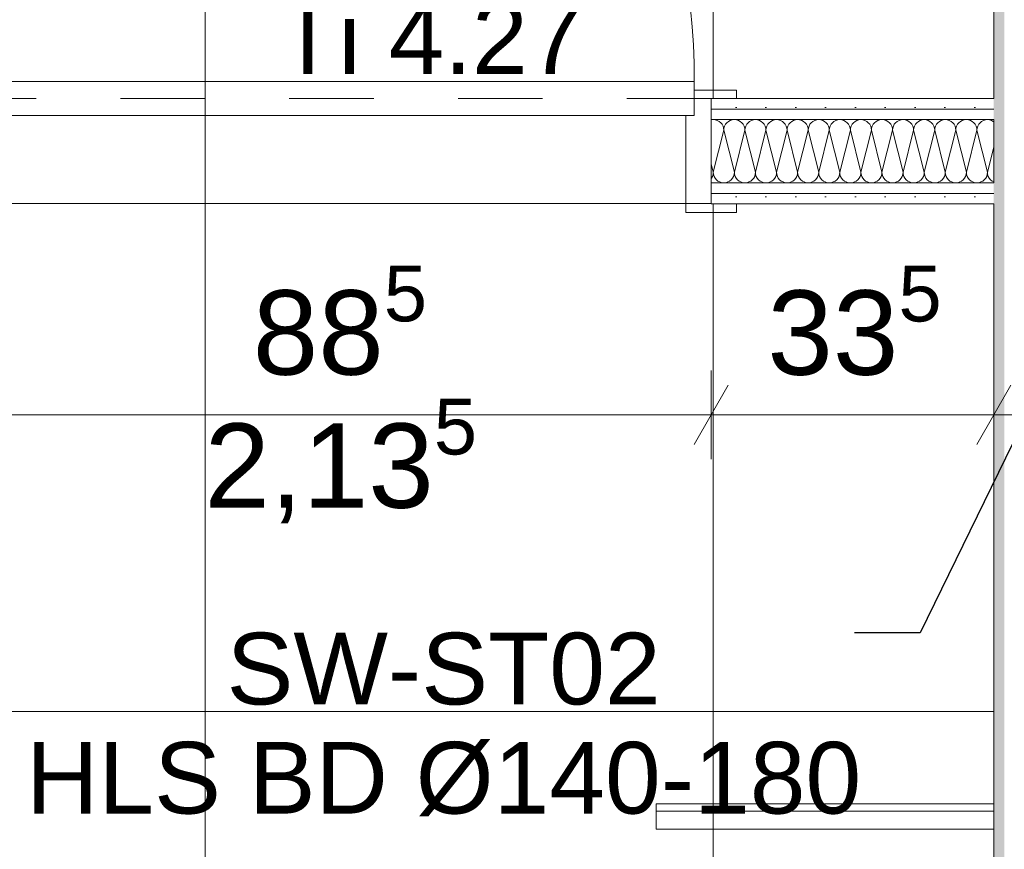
# Model space of a CAD drawing. Header units: metres. Extents: x -3.6 to 90.7, y -11.1 to 18.
# Tile 383 of 656: x 42.4 to 43.6, y 3 to 4. Entities that reach past the tile are written whole.
import ezdxf

# ---------------------------------------------------------------- set-up
doc = ezdxf.new("R2010")
doc.units = ezdxf.units.M
doc.header["$MEASUREMENT"] = 0
doc.linetypes.add('Strichlinie eng', pattern=[0.115, 0.075, -0.04])
doc.linetypes.add('Wipeout_Contour', pattern=[1, 0, -1])
for name, color, linetype in [('152 - Bemaßung_ Beschriftung.Ausbau', 7, 'Continuous'), ('Neubau_152 - Bemaßung_ Beschriftung.Ausbau', 7, 'Continuous'), ('Neubau_606 - Struktur.Wand Innen Ausbau', 7, 'Continuous'), ('Neubau_650 - Abdeckung.Fußboden Aufbau', 7, 'Continuous'), ('Neubau_702 - Einrichtung.Möbel Sanitär', 7, 'Continuous')]:
    doc.layers.add(name, color=color, linetype=linetype)
doc.styles.add('ERSTELLTER_STIL_2', font='txt')
doc.dimstyles.new('ERSTELLTER_STIL__1', dxfattribs={"dimtxt": 0.1, "dimasz": 0.0532, "dimexe": 0.18, "dimexo": 0.0625, "dimgap": 0, "dimtad": 1, "dimzin": 0, "dimdsep": 46, "dimtxsty": 'ERSTELLTER_STIL_2', "dimblk": 'ARROWHEAD_2', "dimblk1": 'ARROWHEAD_2', "dimblk2": 'ARROWHEAD_2', "dimcen": 0.09, "dimse1": 1, "dimse2": 1, "dimclrd": 7, "dimclre": 7, "dimclrt": 7, "dimazin": 0, "dimtfac": 1, "dimtdec": 4, "dimtmove": 0, "dimatfit": 3, "dimfxl": 1, "dimtolj": 1, "dimtzin": 0, "dimarcsym": 0})
doc.dimstyles.new('ERSTELLTER_STIL__2', dxfattribs={"dimtxt": 0.1, "dimasz": 0.0532, "dimexe": 0.18, "dimexo": 0.0625, "dimgap": 0, "dimtad": 1, "dimzin": 0, "dimdsep": 46, "dimtxsty": 'ERSTELLTER_STIL_2', "dimblk": 'ARROWHEAD_2', "dimblk1": 'ARROWHEAD_2', "dimblk2": 'ARROWHEAD_2', "dimcen": 0.09, "dimse1": 1, "dimse2": 1, "dimclrd": 7, "dimclre": 7, "dimclrt": 7, "dimazin": 0, "dimtfac": 1, "dimtdec": 4, "dimtmove": 2, "dimatfit": 3, "dimfxl": 1, "dimtolj": 1, "dimtzin": 0, "dimarcsym": 0})
doc.dimstyles.new('ERSTELLTER_STIL__3', dxfattribs={"dimtxt": 0.1, "dimasz": 0.0532, "dimexe": 0.18, "dimexo": 0.0625, "dimgap": 0, "dimtad": 1, "dimtih": 1, "dimtoh": 1, "dimzin": 0, "dimdsep": 46, "dimtxsty": 'ERSTELLTER_STIL_2', "dimblk": 'ARROWHEAD_2', "dimblk1": 'ARROWHEAD_2', "dimblk2": 'ARROWHEAD_2', "dimcen": 0.09, "dimse1": 1, "dimse2": 1, "dimclrd": 7, "dimclre": 7, "dimclrt": 7, "dimazin": 0, "dimtfac": 1, "dimtdec": 4, "dimtmove": 0, "dimatfit": 3, "dimfxl": 1, "dimtolj": 1, "dimtzin": 0, "dimarcsym": 0})
doc.dimstyles.new('ERSTELLTER_STIL__6', dxfattribs={"dimtxt": 0.18, "dimasz": 0.02736, "dimexe": 0.18, "dimexo": 0.0625, "dimgap": 0, "dimtad": 0, "dimtih": 1, "dimtoh": 1, "dimdec": 4, "dimzin": 0, "dimdsep": 46, "dimcen": 0.09, "dimadec": 0, "dimazin": 0, "dimtfac": 1, "dimtdec": 4, "dimtmove": 0, "dimatfit": 3, "dimldrblk": 'ARROWHEAD_11', "dimfxl": 1, "dimtolj": 1, "dimtzin": 0, "dimarcsym": 0})
pattern_1 = [(45, (0, 0), (-0.01767767, 0.01767767), [0, -0.025])]

# ---------------------------------------------------------------- blocks, each defined once
blk = doc.blocks.new('*X131')
at = {"layer": 'Neubau_606 - Struktur.Wand Innen Ausbau', "color": 7, "linetype": 'Continuous', "lineweight": 5}
for p, q in [((43.2125, 3.91), (43.2101, 3.9098)), ((43.2149, 3.9098), (43.2125, 3.91)), ((43.2375, 3.91), (43.2351, 3.9098)), ((43.2399, 3.9098), (43.2375, 3.91)), ((43.2625, 3.91), (43.2601, 3.9098)), ((43.2649, 3.9098), (43.2625, 3.91)), ((43.2875, 3.91), (43.2851, 3.9098)), ((43.2899, 3.9098), (43.2875, 3.91)), ((43.3125, 3.91), (43.3101, 3.9098)), ((43.3149, 3.9098), (43.3125, 3.91)), ((43.3375, 3.91), (43.3351, 3.9098)), ((43.3399, 3.9098), (43.3375, 3.91)), ((43.3625, 3.91), (43.3601, 3.9098)), ((43.3649, 3.9098), (43.3625, 3.91)), ((43.3875, 3.91), (43.3851, 3.9098)), ((43.3899, 3.9098), (43.3875, 3.91)), ((43.4125, 3.91), (43.4101, 3.9098)), ((43.4149, 3.9098), (43.4125, 3.91)), ((43.4375, 3.91), (43.4351, 3.9098)), ((43.4399, 3.9098), (43.4375, 3.91)), ((43.4625, 3.91), (43.4601, 3.9098)), ((43.4649, 3.9098), (43.4625, 3.91)), ((43.4875, 3.91), (43.4851, 3.9098)), ((43.4899, 3.9098), (43.4875, 3.91)), ((43.5125, 3.91), (43.5101, 3.9098)), ((43.5149, 3.9098), (43.5125, 3.91)), ((43.5375, 3.91), (43.5351, 3.9098)), ((43.5399, 3.9098), (43.5375, 3.91)), ((43.2101, 3.9098), (43.21, 3.9097)), ((43.2173, 3.909), (43.2149, 3.9098)), ((43.2194, 3.9079), (43.2173, 3.909)), ((43.2213, 3.9063), (43.2194, 3.9079)), ((43.2229, 3.9044), (43.2213, 3.9063)), ((43.2241, 3.9023), (43.2229, 3.9044)), ((43.2248, 3.8999), (43.2241, 3.9023)), ((43.225, 3.8975), (43.2248, 3.8999)), ((43.2252, 3.8999), (43.225, 3.8975)), ((43.226, 3.9023), (43.2252, 3.8999)), ((43.2271, 3.9044), (43.226, 3.9023)), ((43.2287, 3.9063), (43.2271, 3.9044)), ((43.2306, 3.9079), (43.2287, 3.9063)), ((43.2327, 3.909), (43.2306, 3.9079)), ((43.2351, 3.9098), (43.2327, 3.909)), ((43.2423, 3.909), (43.2399, 3.9098)), ((43.2444, 3.9079), (43.2423, 3.909)), ((43.2463, 3.9063), (43.2444, 3.9079)), ((43.2479, 3.9044), (43.2463, 3.9063)), ((43.2491, 3.9023), (43.2479, 3.9044)), ((43.2498, 3.8999), (43.2491, 3.9023)), ((43.25, 3.8975), (43.2498, 3.8999)), ((43.2502, 3.8999), (43.25, 3.8975)), ((43.251, 3.9023), (43.2502, 3.8999)), ((43.2521, 3.9044), (43.251, 3.9023)), ((43.2537, 3.9063), (43.2521, 3.9044)), ((43.2556, 3.9079), (43.2537, 3.9063)), ((43.2577, 3.909), (43.2556, 3.9079)), ((43.2601, 3.9098), (43.2577, 3.909)), ((43.2673, 3.909), (43.2649, 3.9098)), ((43.2694, 3.9079), (43.2673, 3.909)), ((43.2713, 3.9063), (43.2694, 3.9079)), ((43.2729, 3.9044), (43.2713, 3.9063)), ((43.2741, 3.9023), (43.2729, 3.9044)), ((43.2748, 3.8999), (43.2741, 3.9023)), ((43.275, 3.8975), (43.2748, 3.8999)), ((43.2752, 3.8999), (43.275, 3.8975)), ((43.276, 3.9023), (43.2752, 3.8999)), ((43.2771, 3.9044), (43.276, 3.9023)), ((43.2787, 3.9063), (43.2771, 3.9044)), ((43.2806, 3.9079), (43.2787, 3.9063)), ((43.2827, 3.909), (43.2806, 3.9079)), ((43.2851, 3.9098), (43.2827, 3.909)), ((43.2923, 3.909), (43.2899, 3.9098)), ((43.2944, 3.9079), (43.2923, 3.909)), ((43.2963, 3.9063), (43.2944, 3.9079)), ((43.2979, 3.9044), (43.2963, 3.9063)), ((43.2991, 3.9023), (43.2979, 3.9044)), ((43.2998, 3.8999), (43.2991, 3.9023)), ((43.3, 3.8975), (43.2998, 3.8999)), ((43.3002, 3.8999), (43.3, 3.8975)), ((43.301, 3.9023), (43.3002, 3.8999)), ((43.3021, 3.9044), (43.301, 3.9023)), ((43.3037, 3.9063), (43.3021, 3.9044)), ((43.3056, 3.9079), (43.3037, 3.9063)), ((43.3077, 3.909), (43.3056, 3.9079)), ((43.3101, 3.9098), (43.3077, 3.909)), ((43.3173, 3.909), (43.3149, 3.9098)), ((43.3194, 3.9079), (43.3173, 3.909)), ((43.3213, 3.9063), (43.3194, 3.9079)), ((43.3229, 3.9044), (43.3213, 3.9063)), ((43.3241, 3.9023), (43.3229, 3.9044)), ((43.3248, 3.8999), (43.3241, 3.9023)), ((43.325, 3.8975), (43.3248, 3.8999)), ((43.3252, 3.8999), (43.325, 3.8975)), ((43.326, 3.9023), (43.3252, 3.8999)), ((43.3271, 3.9044), (43.326, 3.9023)), ((43.3287, 3.9063), (43.3271, 3.9044)), ((43.3306, 3.9079), (43.3287, 3.9063)), ((43.3327, 3.909), (43.3306, 3.9079)), ((43.3351, 3.9098), (43.3327, 3.909)), ((43.3423, 3.909), (43.3399, 3.9098)), ((43.3444, 3.9079), (43.3423, 3.909)), ((43.3463, 3.9063), (43.3444, 3.9079)), ((43.3479, 3.9044), (43.3463, 3.9063)), ((43.3491, 3.9023), (43.3479, 3.9044)), ((43.3498, 3.8999), (43.3491, 3.9023)), ((43.35, 3.8975), (43.3498, 3.8999)), ((43.3502, 3.8999), (43.35, 3.8975)), ((43.351, 3.9023), (43.3502, 3.8999)), ((43.3521, 3.9044), (43.351, 3.9023)), ((43.3537, 3.9063), (43.3521, 3.9044)), ((43.3556, 3.9079), (43.3537, 3.9063)), ((43.3577, 3.909), (43.3556, 3.9079)), ((43.3601, 3.9098), (43.3577, 3.909)), ((43.3673, 3.909), (43.3649, 3.9098)), ((43.3694, 3.9079), (43.3673, 3.909)), ((43.3713, 3.9063), (43.3694, 3.9079)), ((43.3729, 3.9044), (43.3713, 3.9063)), ((43.3741, 3.9023), (43.3729, 3.9044)), ((43.3748, 3.8999), (43.3741, 3.9023)), ((43.375, 3.8975), (43.3748, 3.8999)), ((43.3752, 3.8999), (43.375, 3.8975)), ((43.376, 3.9023), (43.3752, 3.8999)), ((43.3771, 3.9044), (43.376, 3.9023)), ((43.3787, 3.9063), (43.3771, 3.9044)), ((43.3806, 3.9079), (43.3787, 3.9063)), ((43.3827, 3.909), (43.3806, 3.9079)), ((43.3851, 3.9098), (43.3827, 3.909)), ((43.3923, 3.909), (43.3899, 3.9098)), ((43.3944, 3.9079), (43.3923, 3.909)), ((43.3963, 3.9063), (43.3944, 3.9079)), ((43.3979, 3.9044), (43.3963, 3.9063)), ((43.3991, 3.9023), (43.3979, 3.9044)), ((43.3998, 3.8999), (43.3991, 3.9023)), ((43.4, 3.8975), (43.3998, 3.8999)), ((43.4002, 3.8999), (43.4, 3.8975)), ((43.401, 3.9023), (43.4002, 3.8999)), ((43.4021, 3.9044), (43.401, 3.9023)), ((43.4037, 3.9063), (43.4021, 3.9044)), ((43.4056, 3.9079), (43.4037, 3.9063)), ((43.4077, 3.909), (43.4056, 3.9079)), ((43.4101, 3.9098), (43.4077, 3.909)), ((43.4173, 3.909), (43.4149, 3.9098)), ((43.4194, 3.9079), (43.4173, 3.909)), ((43.4213, 3.9063), (43.4194, 3.9079)), ((43.4229, 3.9044), (43.4213, 3.9063)), ((43.4241, 3.9023), (43.4229, 3.9044)), ((43.4248, 3.8999), (43.4241, 3.9023)), ((43.425, 3.8975), (43.4248, 3.8999)), ((43.4252, 3.8999), (43.425, 3.8975)), ((43.426, 3.9023), (43.4252, 3.8999)), ((43.4271, 3.9044), (43.426, 3.9023)), ((43.4287, 3.9063), (43.4271, 3.9044)), ((43.4306, 3.9079), (43.4287, 3.9063)), ((43.4327, 3.909), (43.4306, 3.9079)), ((43.4351, 3.9098), (43.4327, 3.909)), ((43.4423, 3.909), (43.4399, 3.9098)), ((43.4444, 3.9079), (43.4423, 3.909)), ((43.4463, 3.9063), (43.4444, 3.9079)), ((43.4479, 3.9044), (43.4463, 3.9063)), ((43.4491, 3.9023), (43.4479, 3.9044)), ((43.4498, 3.8999), (43.4491, 3.9023)), ((43.45, 3.8975), (43.4498, 3.8999)), ((43.4502, 3.8999), (43.45, 3.8975)), ((43.451, 3.9023), (43.4502, 3.8999)), ((43.4521, 3.9044), (43.451, 3.9023)), ((43.4537, 3.9063), (43.4521, 3.9044)), ((43.4556, 3.9079), (43.4537, 3.9063)), ((43.4577, 3.909), (43.4556, 3.9079)), ((43.4601, 3.9098), (43.4577, 3.909)), ((43.4673, 3.909), (43.4649, 3.9098)), ((43.4694, 3.9079), (43.4673, 3.909)), ((43.4713, 3.9063), (43.4694, 3.9079)), ((43.4729, 3.9044), (43.4713, 3.9063)), ((43.4741, 3.9023), (43.4729, 3.9044)), ((43.4748, 3.8999), (43.4741, 3.9023)), ((43.475, 3.8975), (43.4748, 3.8999)), ((43.4752, 3.8999), (43.475, 3.8975)), ((43.476, 3.9023), (43.4752, 3.8999)), ((43.4771, 3.9044), (43.476, 3.9023)), ((43.4787, 3.9063), (43.4771, 3.9044)), ((43.4806, 3.9079), (43.4787, 3.9063)), ((43.4827, 3.909), (43.4806, 3.9079)), ((43.4851, 3.9098), (43.4827, 3.909)), ((43.4923, 3.909), (43.4899, 3.9098)), ((43.4944, 3.9079), (43.4923, 3.909)), ((43.4963, 3.9063), (43.4944, 3.9079)), ((43.4979, 3.9044), (43.4963, 3.9063)), ((43.4991, 3.9023), (43.4979, 3.9044)), ((43.4998, 3.8999), (43.4991, 3.9023)), ((43.5, 3.8975), (43.4998, 3.8999)), ((43.5002, 3.8999), (43.5, 3.8975)), ((43.501, 3.9023), (43.5002, 3.8999)), ((43.5021, 3.9044), (43.501, 3.9023)), ((43.5037, 3.9063), (43.5021, 3.9044)), ((43.5056, 3.9079), (43.5037, 3.9063)), ((43.5077, 3.909), (43.5056, 3.9079)), ((43.5101, 3.9098), (43.5077, 3.909)), ((43.5173, 3.909), (43.5149, 3.9098)), ((43.5194, 3.9079), (43.5173, 3.909)), ((43.5213, 3.9063), (43.5194, 3.9079)), ((43.5229, 3.9044), (43.5213, 3.9063)), ((43.5241, 3.9023), (43.5229, 3.9044)), ((43.5248, 3.8999), (43.5241, 3.9023)), ((43.525, 3.8975), (43.5248, 3.8999)), ((43.5252, 3.8999), (43.525, 3.8975)), ((43.526, 3.9023), (43.5252, 3.8999)), ((43.5271, 3.9044), (43.526, 3.9023)), ((43.5287, 3.9063), (43.5271, 3.9044)), ((43.5306, 3.9079), (43.5287, 3.9063)), ((43.5327, 3.909), (43.5306, 3.9079)), ((43.5351, 3.9098), (43.5327, 3.909)), ((43.5423, 3.909), (43.5399, 3.9098)), ((43.5444, 3.9079), (43.5423, 3.909)), ((43.545, 3.9074), (43.5444, 3.9079)), ((43.225, 3.8975), (43.2125, 3.8475)), ((43.225, 3.8975), (43.2375, 3.8475)), ((43.25, 3.8975), (43.2375, 3.8475)), ((43.25, 3.8975), (43.2625, 3.8475)), ((43.275, 3.8975), (43.2625, 3.8475)), ((43.275, 3.8975), (43.2875, 3.8475)), ((43.3, 3.8975), (43.2875, 3.8475)), ((43.3, 3.8975), (43.3125, 3.8475)), ((43.325, 3.8975), (43.3125, 3.8475)), ((43.325, 3.8975), (43.3375, 3.8475)), ((43.35, 3.8975), (43.3375, 3.8475)), ((43.35, 3.8975), (43.3625, 3.8475)), ((43.375, 3.8975), (43.3625, 3.8475)), ((43.375, 3.8975), (43.3875, 3.8475)), ((43.4, 3.8975), (43.3875, 3.8475)), ((43.4, 3.8975), (43.4125, 3.8475)), ((43.425, 3.8975), (43.4125, 3.8475)), ((43.425, 3.8975), (43.4375, 3.8475)), ((43.45, 3.8975), (43.4375, 3.8475)), ((43.45, 3.8975), (43.4625, 3.8475)), ((43.475, 3.8975), (43.4625, 3.8475)), ((43.475, 3.8975), (43.4875, 3.8475)), ((43.5, 3.8975), (43.4875, 3.8475)), ((43.5, 3.8975), (43.5125, 3.8475)), ((43.525, 3.8975), (43.5125, 3.8475)), ((43.525, 3.8975), (43.5375, 3.8475)), ((43.545, 3.8774), (43.5375, 3.8475)), ((43.21, 3.8576), (43.2125, 3.8475)), ((43.21, 3.8401), (43.2104, 3.8406)), ((43.2104, 3.8406), (43.2116, 3.8427)), ((43.2116, 3.8427), (43.2123, 3.8451)), ((43.2123, 3.8451), (43.2125, 3.8475)), ((43.2125, 3.8475), (43.2127, 3.8451)), ((43.2127, 3.8451), (43.2135, 3.8427)), ((43.2135, 3.8427), (43.2146, 3.8406)), ((43.2146, 3.8406), (43.2162, 3.8387)), ((43.2338, 3.8387), (43.2354, 3.8406)), ((43.2354, 3.8406), (43.2366, 3.8427)), ((43.2366, 3.8427), (43.2373, 3.8451)), ((43.2373, 3.8451), (43.2375, 3.8475)), ((43.2375, 3.8475), (43.2377, 3.8451)), ((43.2377, 3.8451), (43.2385, 3.8427)), ((43.2385, 3.8427), (43.2396, 3.8406)), ((43.2396, 3.8406), (43.2412, 3.8387)), ((43.2588, 3.8387), (43.2604, 3.8406)), ((43.2604, 3.8406), (43.2616, 3.8427)), ((43.2616, 3.8427), (43.2623, 3.8451)), ((43.2623, 3.8451), (43.2625, 3.8475)), ((43.2625, 3.8475), (43.2627, 3.8451)), ((43.2627, 3.8451), (43.2635, 3.8427)), ((43.2635, 3.8427), (43.2646, 3.8406)), ((43.2646, 3.8406), (43.2662, 3.8387)), ((43.2838, 3.8387), (43.2854, 3.8406)), ((43.2854, 3.8406), (43.2866, 3.8427)), ((43.2866, 3.8427), (43.2873, 3.8451)), ((43.2873, 3.8451), (43.2875, 3.8475)), ((43.2875, 3.8475), (43.2877, 3.8451)), ((43.2877, 3.8451), (43.2885, 3.8427)), ((43.2885, 3.8427), (43.2896, 3.8406)), ((43.2896, 3.8406), (43.2912, 3.8387)), ((43.3088, 3.8387), (43.3104, 3.8406)), ((43.3104, 3.8406), (43.3116, 3.8427)), ((43.3116, 3.8427), (43.3123, 3.8451)), ((43.3123, 3.8451), (43.3125, 3.8475)), ((43.3125, 3.8475), (43.3127, 3.8451)), ((43.3127, 3.8451), (43.3135, 3.8427)), ((43.3135, 3.8427), (43.3146, 3.8406)), ((43.3146, 3.8406), (43.3162, 3.8387)), ((43.3338, 3.8387), (43.3354, 3.8406)), ((43.3354, 3.8406), (43.3366, 3.8427)), ((43.3366, 3.8427), (43.3373, 3.8451)), ((43.3373, 3.8451), (43.3375, 3.8475)), ((43.3375, 3.8475), (43.3377, 3.8451)), ((43.3377, 3.8451), (43.3385, 3.8427)), ((43.3385, 3.8427), (43.3396, 3.8406)), ((43.3396, 3.8406), (43.3412, 3.8387)), ((43.3588, 3.8387), (43.3604, 3.8406)), ((43.3604, 3.8406), (43.3616, 3.8427)), ((43.3616, 3.8427), (43.3623, 3.8451)), ((43.3623, 3.8451), (43.3625, 3.8475)), ((43.3625, 3.8475), (43.3627, 3.8451)), ((43.3627, 3.8451), (43.3635, 3.8427)), ((43.3635, 3.8427), (43.3646, 3.8406)), ((43.3646, 3.8406), (43.3662, 3.8387)), ((43.3838, 3.8387), (43.3854, 3.8406)), ((43.3854, 3.8406), (43.3866, 3.8427)), ((43.3866, 3.8427), (43.3873, 3.8451)), ((43.3873, 3.8451), (43.3875, 3.8475)), ((43.3875, 3.8475), (43.3877, 3.8451)), ((43.3877, 3.8451), (43.3885, 3.8427)), ((43.3885, 3.8427), (43.3896, 3.8406)), ((43.3896, 3.8406), (43.3912, 3.8387)), ((43.4088, 3.8387), (43.4104, 3.8406)), ((43.4104, 3.8406), (43.4116, 3.8427)), ((43.4116, 3.8427), (43.4123, 3.8451)), ((43.4123, 3.8451), (43.4125, 3.8475)), ((43.4125, 3.8475), (43.4127, 3.8451)), ((43.4127, 3.8451), (43.4135, 3.8427)), ((43.4135, 3.8427), (43.4146, 3.8406)), ((43.4146, 3.8406), (43.4162, 3.8387)), ((43.4338, 3.8387), (43.4354, 3.8406)), ((43.4354, 3.8406), (43.4366, 3.8427)), ((43.4366, 3.8427), (43.4373, 3.8451)), ((43.4373, 3.8451), (43.4375, 3.8475)), ((43.4375, 3.8475), (43.4377, 3.8451)), ((43.4377, 3.8451), (43.4385, 3.8427)), ((43.4385, 3.8427), (43.4396, 3.8406)), ((43.4396, 3.8406), (43.4412, 3.8387)), ((43.4588, 3.8387), (43.4604, 3.8406)), ((43.4604, 3.8406), (43.4616, 3.8427)), ((43.4616, 3.8427), (43.4623, 3.8451)), ((43.4623, 3.8451), (43.4625, 3.8475)), ((43.4625, 3.8475), (43.4627, 3.8451)), ((43.4627, 3.8451), (43.4635, 3.8427)), ((43.4635, 3.8427), (43.4646, 3.8406)), ((43.4646, 3.8406), (43.4662, 3.8387)), ((43.4838, 3.8387), (43.4854, 3.8406)), ((43.4854, 3.8406), (43.4866, 3.8427)), ((43.4866, 3.8427), (43.4873, 3.8451)), ((43.4873, 3.8451), (43.4875, 3.8475)), ((43.4875, 3.8475), (43.4877, 3.8451)), ((43.4877, 3.8451), (43.4885, 3.8427)), ((43.4885, 3.8427), (43.4896, 3.8406)), ((43.4896, 3.8406), (43.4912, 3.8387)), ((43.5088, 3.8387), (43.5104, 3.8406)), ((43.5104, 3.8406), (43.5116, 3.8427)), ((43.5116, 3.8427), (43.5123, 3.8451)), ((43.5123, 3.8451), (43.5125, 3.8475)), ((43.5125, 3.8475), (43.5127, 3.8451)), ((43.5127, 3.8451), (43.5135, 3.8427)), ((43.5135, 3.8427), (43.5146, 3.8406)), ((43.5146, 3.8406), (43.5162, 3.8387)), ((43.5338, 3.8387), (43.5354, 3.8406)), ((43.5354, 3.8406), (43.5366, 3.8427)), ((43.5366, 3.8427), (43.5373, 3.8451)), ((43.5373, 3.8451), (43.5375, 3.8475)), ((43.5375, 3.8475), (43.5377, 3.8451)), ((43.5377, 3.8451), (43.5385, 3.8427)), ((43.5385, 3.8427), (43.5396, 3.8406)), ((43.5396, 3.8406), (43.5412, 3.8387)), ((43.2162, 3.8387), (43.2181, 3.8371)), ((43.2181, 3.8371), (43.2202, 3.836)), ((43.2202, 3.836), (43.2226, 3.8352)), ((43.2226, 3.8352), (43.225, 3.835)), ((43.225, 3.835), (43.2274, 3.8352)), ((43.2274, 3.8352), (43.2298, 3.836)), ((43.2298, 3.836), (43.2319, 3.8371)), ((43.2319, 3.8371), (43.2338, 3.8387)), ((43.2412, 3.8387), (43.2431, 3.8371)), ((43.2431, 3.8371), (43.2452, 3.836)), ((43.2452, 3.836), (43.2476, 3.8352)), ((43.2476, 3.8352), (43.25, 3.835)), ((43.25, 3.835), (43.2524, 3.8352)), ((43.2524, 3.8352), (43.2548, 3.836)), ((43.2548, 3.836), (43.2569, 3.8371)), ((43.2569, 3.8371), (43.2588, 3.8387)), ((43.2662, 3.8387), (43.2681, 3.8371)), ((43.2681, 3.8371), (43.2702, 3.836)), ((43.2702, 3.836), (43.2726, 3.8352)), ((43.2726, 3.8352), (43.275, 3.835)), ((43.275, 3.835), (43.2774, 3.8352)), ((43.2774, 3.8352), (43.2798, 3.836)), ((43.2798, 3.836), (43.2819, 3.8371)), ((43.2819, 3.8371), (43.2838, 3.8387)), ((43.2912, 3.8387), (43.2931, 3.8371)), ((43.2931, 3.8371), (43.2952, 3.836)), ((43.2952, 3.836), (43.2976, 3.8352)), ((43.2976, 3.8352), (43.3, 3.835)), ((43.3, 3.835), (43.3024, 3.8352)), ((43.3024, 3.8352), (43.3048, 3.836)), ((43.3048, 3.836), (43.3069, 3.8371)), ((43.3069, 3.8371), (43.3088, 3.8387)), ((43.3162, 3.8387), (43.3181, 3.8371)), ((43.3181, 3.8371), (43.3202, 3.836)), ((43.3202, 3.836), (43.3226, 3.8352)), ((43.3226, 3.8352), (43.325, 3.835)), ((43.325, 3.835), (43.3274, 3.8352)), ((43.3274, 3.8352), (43.3298, 3.836)), ((43.3298, 3.836), (43.3319, 3.8371)), ((43.3319, 3.8371), (43.3338, 3.8387)), ((43.3412, 3.8387), (43.3431, 3.8371)), ((43.3431, 3.8371), (43.3452, 3.836)), ((43.3452, 3.836), (43.3476, 3.8352)), ((43.3476, 3.8352), (43.35, 3.835)), ((43.35, 3.835), (43.3524, 3.8352)), ((43.3524, 3.8352), (43.3548, 3.836)), ((43.3548, 3.836), (43.3569, 3.8371)), ((43.3569, 3.8371), (43.3588, 3.8387)), ((43.3662, 3.8387), (43.3681, 3.8371)), ((43.3681, 3.8371), (43.3702, 3.836)), ((43.3702, 3.836), (43.3726, 3.8352)), ((43.3726, 3.8352), (43.375, 3.835)), ((43.375, 3.835), (43.3774, 3.8352)), ((43.3774, 3.8352), (43.3798, 3.836)), ((43.3798, 3.836), (43.3819, 3.8371)), ((43.3819, 3.8371), (43.3838, 3.8387)), ((43.3912, 3.8387), (43.3931, 3.8371)), ((43.3931, 3.8371), (43.3952, 3.836)), ((43.3952, 3.836), (43.3976, 3.8352)), ((43.3976, 3.8352), (43.4, 3.835)), ((43.4, 3.835), (43.4024, 3.8352)), ((43.4024, 3.8352), (43.4048, 3.836)), ((43.4048, 3.836), (43.4069, 3.8371)), ((43.4069, 3.8371), (43.4088, 3.8387)), ((43.4162, 3.8387), (43.4181, 3.8371)), ((43.4181, 3.8371), (43.4202, 3.836)), ((43.4202, 3.836), (43.4226, 3.8352)), ((43.4226, 3.8352), (43.425, 3.835)), ((43.425, 3.835), (43.4274, 3.8352)), ((43.4274, 3.8352), (43.4298, 3.836)), ((43.4298, 3.836), (43.4319, 3.8371)), ((43.4319, 3.8371), (43.4338, 3.8387)), ((43.4412, 3.8387), (43.4431, 3.8371)), ((43.4431, 3.8371), (43.4452, 3.836)), ((43.4452, 3.836), (43.4476, 3.8352)), ((43.4476, 3.8352), (43.45, 3.835)), ((43.45, 3.835), (43.4524, 3.8352)), ((43.4524, 3.8352), (43.4548, 3.836)), ((43.4548, 3.836), (43.4569, 3.8371)), ((43.4569, 3.8371), (43.4588, 3.8387)), ((43.4662, 3.8387), (43.4681, 3.8371)), ((43.4681, 3.8371), (43.4702, 3.836)), ((43.4702, 3.836), (43.4726, 3.8352)), ((43.4726, 3.8352), (43.475, 3.835)), ((43.475, 3.835), (43.4774, 3.8352)), ((43.4774, 3.8352), (43.4798, 3.836)), ((43.4798, 3.836), (43.4819, 3.8371)), ((43.4819, 3.8371), (43.4838, 3.8387)), ((43.4912, 3.8387), (43.4931, 3.8371)), ((43.4931, 3.8371), (43.4952, 3.836)), ((43.4952, 3.836), (43.4976, 3.8352)), ((43.4976, 3.8352), (43.5, 3.835)), ((43.5, 3.835), (43.5024, 3.8352)), ((43.5024, 3.8352), (43.5048, 3.836)), ((43.5048, 3.836), (43.5069, 3.8371)), ((43.5069, 3.8371), (43.5088, 3.8387)), ((43.5162, 3.8387), (43.5181, 3.8371)), ((43.5181, 3.8371), (43.5202, 3.836)), ((43.5202, 3.836), (43.5226, 3.8352)), ((43.5226, 3.8352), (43.525, 3.835)), ((43.525, 3.835), (43.5274, 3.8352)), ((43.5274, 3.8352), (43.5298, 3.836)), ((43.5298, 3.836), (43.5319, 3.8371)), ((43.5319, 3.8371), (43.5338, 3.8387)), ((43.5412, 3.8387), (43.5431, 3.8371)), ((43.5431, 3.8371), (43.545, 3.8361))]:
    blk.add_line(p, q, dxfattribs=at)
blk = doc.blocks.new('ARROWHEAD_11')
at = {"color": 0, "linetype": 'Continuous', "lineweight": 0}
blk.add_line((0, 0), (-1, 0), dxfattribs=at)
at = {"color": 0, "linetype": 'Continuous', "lineweight": 0, "const_width": 0.25, "flags": 128}
blk.add_lwpolyline([(-0.125, 0, 1), (0.125, 0, 1)], format="xyb", close=True, dxfattribs=at)
blk = doc.blocks.new('*D598')
at = {"layer": '152 - Bemaßung_ Beschriftung.Ausbau', "color": 7, "linetype": 'Continuous', "lineweight": 5}
for p, q in [((41.8599, 2.0975), (41.8599, 2.2025)), ((43.545, 2.0975), (43.545, 2.2025)), ((41.8801, 2.185), (41.8397, 2.115)), ((43.5652, 2.185), (43.5248, 2.115)), ((41.8599, 2.15), (43.545, 2.15))]:
    blk.add_line(p, q, dxfattribs=at)
at = {"layer": '152 - Bemaßung_ Beschriftung.Ausbau', "color": 7, "lineweight": 5, "insert": (42.5444, 2.1506), "char_height": 0.1, "attachment_point": 7, "style": 'ERSTELLTER_STIL_2'}
blk.add_mtext('\\A1;{\\pql;\\fArial|b0|i0|c0|p38;1,68\\fArial|b0|i0|c0|p38;\\A1{\\H.66x;\\S5^  ;}}', dxfattribs=at)
blk = doc.blocks.new('ARROWHEAD_2')
at = {"color": 0, "linetype": 'Continuous', "lineweight": 0}
for p, q in [((-0.378, -0.655), (0.378, 0.655)), ((0, 0), (-1, 0))]:
    blk.add_line(p, q, dxfattribs=at)
blk = doc.blocks.new('*D599')
at = {"layer": '152 - Bemaßung_ Beschriftung.Ausbau', "color": 7, "linetype": 'Continuous', "lineweight": 5}
for p, q in [((43.545, 2.0975), (43.545, 2.2025)), ((43.965, 2.0975), (43.965, 2.2025)), ((43.5652, 2.185), (43.5248, 2.115)), ((43.9852, 2.185), (43.9448, 2.115)), ((43.545, 2.15), (43.965, 2.15))]:
    blk.add_line(p, q, dxfattribs=at)
at = {"color": 254, "linetype": 'Wipeout_Contour', "lineweight": 0, "ltscale": 175.256338}
blk.add_wipeout([(43.6604, 2.1513), (43.8496, 2.1513), (43.8496, 2.2888), (43.6604, 2.2888)], dxfattribs=at).dxf.layer = '152 - Bemaßung_ Beschriftung.Ausbau'
at = {"layer": '152 - Bemaßung_ Beschriftung.Ausbau', "color": 7, "lineweight": 5, "insert": (43.6791, 2.17), "char_height": 0.1, "attachment_point": 7, "style": 'ERSTELLTER_STIL_2'}
blk.add_mtext('\\A1;{\\pql;\\fArial|b0|i0|c0|p38;42}', dxfattribs=at)
blk = doc.blocks.new('*D609')
at = {"layer": '152 - Bemaßung_ Beschriftung.Ausbau', "color": 7, "linetype": 'Continuous', "lineweight": 5}
for p, q in [((42.325, 3.5075), (42.325, 3.6125)), ((43.21, 3.5075), (43.21, 3.6125)), ((42.3452, 3.595), (42.3048, 3.525)), ((43.2302, 3.595), (43.1898, 3.525)), ((42.325, 3.56), (43.21, 3.56))]:
    blk.add_line(p, q, dxfattribs=at)
at = {"layer": '152 - Bemaßung_ Beschriftung.Ausbau', "color": 7, "lineweight": 5, "char_height": 0.1, "attachment_point": 7, "style": 'ERSTELLTER_STIL_2'}
for s, insert in [('\\A1;{\\pql;\\fArial|b0|i0|c0|p38;88\\fArial|b0|i0|c0|p38;\\A1{\\H.66x;\\S5^  ;}}', (42.6666, 3.5784)), ('\\A1;{\\pql;\\fArial|b0|i0|c0|p38;2,13\\fArial|b0|i0|c0|p38;\\A1{\\H.66x;\\S5^  ;}}', (42.6094, 3.4206))]:
    blk.add_mtext(s, dxfattribs=dict(at, insert=insert))
blk = doc.blocks.new('*D610')
at = {"layer": '152 - Bemaßung_ Beschriftung.Ausbau', "color": 7, "linetype": 'Continuous', "lineweight": 5}
for p, q in [((43.21, 3.5075), (43.21, 3.6125)), ((43.545, 3.5075), (43.545, 3.6125)), ((43.2302, 3.595), (43.1898, 3.525)), ((43.5248, 3.525), (43.5652, 3.595)), ((43.21, 3.56), (43.545, 3.56)), ((43.545, 3.56), (43.5792, 3.56))]:
    blk.add_line(p, q, dxfattribs=at)
at = {"layer": '152 - Bemaßung_ Beschriftung.Ausbau', "color": 7, "lineweight": 5, "insert": (43.2766, 3.5783), "char_height": 0.1, "attachment_point": 7, "style": 'ERSTELLTER_STIL_2'}
blk.add_mtext('\\A1;{\\pql;\\fArial|b0|i0|c0|p38;33\\fArial|b0|i0|c0|p38;\\A1{\\H.66x;\\S5^  ;}}', dxfattribs=at)
blk = doc.blocks.new('*D611')
at = {"layer": '152 - Bemaßung_ Beschriftung.Ausbau', "color": 7, "linetype": 'Continuous', "lineweight": 5}
for p, q in [((45.7803, 0.245), (45.7803, 3.72)), ((45.7453, 0.2652), (45.8153, 0.2248)), ((45.8328, 0.245), (45.7278, 0.245)), ((45.7803, 0.005), (45.7803, 0.245)), ((45.7453, 0.0252), (45.8153, -0.0152)), ((45.8328, 0.005), (45.7278, 0.005)), ((45.7803, -0.0292), (45.7803, 0.005))]:
    blk.add_line(p, q, dxfattribs=at)
at = {"color": 254, "linetype": 'Wipeout_Contour', "lineweight": 0, "ltscale": 182.85335}
blk.add_wipeout([(45.7818, 0.0277), (45.7818, 0.2223), (45.6389, 0.2223), (45.6389, 0.0277)], dxfattribs=at).dxf.layer = '152 - Bemaßung_ Beschriftung.Ausbau'
at = {"layer": '152 - Bemaßung_ Beschriftung.Ausbau', "color": 7, "lineweight": 5, "insert": (45.7603, 0.0491), "char_height": 0.1, "attachment_point": 7, "rotation": 90, "style": 'ERSTELLTER_STIL_2'}
blk.add_mtext('\\A1;{\\pql;\\fArial|b0|i0|c0|p38;24}', dxfattribs=at)
blk = doc.blocks.new('*D612')
at = {"layer": '152 - Bemaßung_ Beschriftung.Ausbau', "color": 7, "linetype": 'Continuous', "lineweight": 5}
for p, q in [((45.7453, 3.7402), (45.8153, 3.6998)), ((45.8328, 3.72), (45.7278, 3.72)), ((45.7803, 0.245), (45.7803, 3.72)), ((45.7453, 0.2652), (45.8153, 0.2248))]:
    blk.add_line(p, q, dxfattribs=at)
at = {"layer": '152 - Bemaßung_ Beschriftung.Ausbau', "color": 7, "lineweight": 5, "char_height": 0.1, "attachment_point": 7, "rotation": 90, "style": 'ERSTELLTER_STIL_2'}
for s, insert in [('\\A1;{\\pql;\\fArial|b0|i0|c0|p38;17\\fArial|b0|i0|c0|p38;\\A1{\\H.66x;\\S5^  ;}}', (45.7614, 3.4979)), ('\\A1;{\\pql;\\fArial|b0|i0|c0|p38;3,47\\fArial|b0|i0|c0|p38;\\A1{\\H.66x;\\S5^  ;}}', (45.7797, 1.7235))]:
    blk.add_mtext(s, dxfattribs=dict(at, insert=insert))
blk = doc.blocks.new('*D623')
at = {"layer": '152 - Bemaßung_ Beschriftung.Ausbau', "color": 7, "linetype": 'Continuous', "lineweight": 5}
for p, q in [((44.3062, 4.0802), (44.3762, 4.0398)), ((44.3937, 4.06), (44.2887, 4.06)), ((44.3412, 2.79), (44.3412, 4.06)), ((44.3062, 2.8102), (44.3762, 2.7698))]:
    blk.add_line(p, q, dxfattribs=at)
at = {"color": 254, "linetype": 'Wipeout_Contour', "lineweight": 0, "ltscale": 177.57358}
blk.add_wipeout([(44.3426, 3.0976), (44.3426, 3.4065), (44.1998, 3.4065), (44.1998, 3.0976)], dxfattribs=at).dxf.layer = '152 - Bemaßung_ Beschriftung.Ausbau'
at = {"layer": '152 - Bemaßung_ Beschriftung.Ausbau', "color": 7, "lineweight": 5, "insert": (44.3212, 3.119), "char_height": 0.1, "attachment_point": 7, "rotation": 90, "style": 'ERSTELLTER_STIL_2'}
blk.add_mtext('\\A1;{\\pql;\\fArial|b0|i0|c0|p38;1,27}', dxfattribs=at)

msp = doc.modelspace()

# ---------------------------------------------------------------- hatches: boundary and pattern name
at = {"layer": 'Neubau_606 - Struktur.Wand Innen Ausbau', "linetype": 'Continuous', "lineweight": 0, "true_color": 0x000000}
h = msp.add_hatch(dxfattribs=at)
h.set_pattern_fill('Gips_0001', color=18, style=0, pattern_type=2)
h.set_pattern_definition(pattern_1)
h.paths.add_polyline_path([(43.545, 4.0475), (43.545, 0.255), (43.5575, 0.255), (43.5575, 4.0475)])
h = msp.add_hatch(dxfattribs=at)
h.set_pattern_fill('Gips_0001', color=18, style=0, pattern_type=2)
h.set_pattern_definition(pattern_1)
h.paths.add_polyline_path([(43.21, 3.9225), (43.545, 3.9225), (43.545, 3.935), (43.21, 3.935)])
h = msp.add_hatch(dxfattribs=at)
h.set_pattern_fill('Gips_0001', color=18, style=0, pattern_type=2)
h.set_pattern_definition(pattern_1)
h.paths.add_polyline_path([(43.545, 3.9225), (43.21, 3.9225), (43.21, 3.91), (43.545, 3.91)])
h = msp.add_hatch(dxfattribs=at)
h.set_pattern_fill('Gips_0001', color=18, style=0, pattern_type=2)
h.set_pattern_definition(pattern_1)
h.paths.add_polyline_path([(43.21, 3.8225), (43.545, 3.8225), (43.545, 3.835), (43.21, 3.835)])
h = msp.add_hatch(dxfattribs=at)
h.set_pattern_fill('Gips_0001', color=18, style=0, pattern_type=2)
h.set_pattern_definition(pattern_1)
h.paths.add_polyline_path([(43.21, 3.8225), (43.21, 3.81), (43.545, 3.81), (43.545, 3.8225)])
at = {"layer": 'Neubau_650 - Abdeckung.Fußboden Aufbau', "linetype": 'Continuous', "lineweight": 13, "true_color": 0xafafaf}
h = msp.add_hatch(dxfattribs=at)
h.set_pattern_fill('Raster_60x60_Fuge_2mm_0001', color=253, style=0, pattern_type=2)
h.set_pattern_definition([(0, (42.61, 4.91), (0, 0.602), []), (90, (42.61, 4.91), (-0.602, 0), [])])
h.paths.add_polyline_path([(42.225, 3.935), (43.545, 3.935), (43.545, 4.06), (44.37, 4.06), (44.37, 5.76), (42.225, 5.76)])
h = msp.add_hatch(dxfattribs=at)
h.set_pattern_fill('Raster_60x60_Fuge_2mm_0001', color=253, style=0, pattern_type=2)
h.set_pattern_definition([(0, (42.61, 3.81), (0, 0.602), []), (90, (42.61, 3.81), (-0.602, 0), [])])
h.paths.add_polyline_path([(42.325, 3.81), (40.38, 3.81), (40.38, 0.255), (43.545, 0.255), (43.545, 0.33, -0.414214), (43.495, 0.28, -0.414214), (43.445, 0.33, -0.414214), (43.395, 0.28, -0.414214), (43.345, 0.33, -0.414214), (43.395, 0.38, -0.414214), (43.445, 0.33, -0.414214), (43.495, 0.38, -0.414214), (43.545, 0.33), (43.545, 3.81), (43.21, 3.81), (43.21, 3.935), (42.325, 3.935)])
at = {"layer": 'Neubau_702 - Einrichtung.Möbel Sanitär', "linetype": 'Continuous', "lineweight": 0, "true_color": 0x000000}
h = msp.add_hatch(dxfattribs=at)
h.set_pattern_fill('Holz__Sperrholz_1_0001', color=18, style=0, pattern_type=2)
h.set_pattern_definition([(0, (0, 0), (0, 0.030000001), [])])
h.paths.add_polyline_path([(43.145, 3.069), (43.545, 3.069), (43.545, 3.099), (43.145, 3.099)])

# ---------------------------------------------------------------- linework, layer by layer
at = {"layer": 'Neubau_606 - Struktur.Wand Innen Ausbau', "color": 1, "linetype": 'Continuous', "lineweight": 13}
for p, q in [((42.345, 3.955), (43.19, 3.955)), ((43.19, 3.955), (43.19, 3.915)), ((43.19, 3.915), (43.19, 3.945)), ((43.19, 3.945), (43.24, 3.945)), ((43.24, 3.945), (43.24, 3.935)), ((43.24, 3.935), (43.21, 3.935)), ((43.21, 3.935), (43.21, 3.81)), ((43.19, 3.915), (42.345, 3.915)), ((43.18, 3.8), (43.18, 3.915)), ((43.18, 3.915), (43.19, 3.915)), ((43.21, 3.81), (43.24, 3.81)), ((43.24, 3.81), (43.24, 3.8)), ((43.24, 3.8), (43.18, 3.8))]:
    msp.add_line(p, q, dxfattribs=at)
at = {"layer": 'Neubau_606 - Struktur.Wand Innen Ausbau', "color": 1, "linetype": 'Continuous', "lineweight": 5}
for p, q in [((43.21, 3.935), (43.21, 3.9225)), ((43.21, 3.935), (43.21, 3.9225)), ((43.21, 3.935), (43.21, 3.9225)), ((43.545, 3.9225), (43.21, 3.9225)), ((43.21, 3.9225), (43.21, 3.91)), ((43.21, 3.9225), (43.21, 3.91)), ((43.21, 3.9225), (43.21, 3.91)), ((43.545, 3.91), (43.21, 3.91)), ((43.21, 3.91), (43.21, 3.835)), ((43.21, 3.91), (43.21, 3.835)), ((43.21, 3.91), (43.21, 3.835)), ((43.21, 3.835), (43.545, 3.835)), ((43.21, 3.835), (43.21, 3.8225)), ((43.21, 3.835), (43.21, 3.8225)), ((43.21, 3.835), (43.21, 3.8225)), ((43.21, 3.8225), (43.545, 3.8225)), ((43.21, 3.8225), (43.21, 3.81)), ((43.21, 3.8225), (43.21, 3.81)), ((43.21, 3.8225), (43.21, 3.81))]:
    msp.add_line(p, q, dxfattribs=at)
at = {"layer": 'Neubau_606 - Struktur.Wand Innen Ausbau', "color": 1, "linetype": 'Continuous', "lineweight": 5, "flags": 128}
for points in [[(43.545, 4.06), (43.545, 3.935)], [(43.545, 3.935), (43.21, 3.935)], [(43.545, 3.91), (43.545, 3.835)], [(43.545, 3.835), (43.545, 3.91)], [(43.21, 3.81), (43.545, 3.81)], [(43.545, 3.81), (43.545, 0.255)]]:
    msp.add_lwpolyline(points, dxfattribs=at)
at = {"layer": 'Neubau_606 - Struktur.Wand Innen Ausbau', "color": 1, "linetype": 'Continuous', "lineweight": 9}
msp.add_arc((42.345, 3.955), 0.845, 360, 90, dxfattribs=at)
at = {"layer": 'Neubau_650 - Abdeckung.Fußboden Aufbau', "color": 1, "linetype": 'Continuous', "lineweight": 13, "flags": 128}
for points in [[(42.225, 3.935), (42.225, 5.76), (44.37, 5.76), (44.37, 4.06), (43.545, 4.06), (43.545, 3.935), (43.21, 3.935)], [(43.21, 3.935), (43.21, 3.81), (43.545, 3.81), (43.545, 0.33)]]:
    msp.add_lwpolyline(points, dxfattribs=at)
at = {"layer": 'Neubau_650 - Abdeckung.Fußboden Aufbau', "color": 1, "linetype": 'Strichlinie eng', "lineweight": 13, "flags": 128}
msp.add_lwpolyline([(43.21, 3.935), (42.325, 3.935)], dxfattribs=at)
at = {"layer": 'Neubau_702 - Einrichtung.Möbel Sanitär', "color": 1, "linetype": 'Continuous', "lineweight": 5, "flags": 128}
for points in [[(43.545, 3.099), (43.145, 3.099)], [(43.145, 3.099), (43.145, 3.069)], [(43.545, 3.069), (43.545, 3.099)], [(43.145, 3.069), (43.545, 3.069)]]:
    msp.add_lwpolyline(points, dxfattribs=at)

# ---------------------------------------------------------------- block references
at = {"layer": 'Neubau_606 - Struktur.Wand Innen Ausbau', "color": 1, "lineweight": 13}
msp.add_blockref('*X131', (0, 0), dxfattribs=at)

# ---------------------------------------------------------------- texts
at = {"layer": 'Neubau_152 - Bemaßung_ Beschriftung.Ausbau', "color": 7, "linetype": 'Continuous', "lineweight": 9, "insert": (42.8929, 3.3017), "char_height": 0.085, "attachment_point": 2, "line_spacing_factor": 0.913298, "style": 'ERSTELLTER_STIL_2'}
msp.add_mtext('\\A1;{\\pqc;\\fArial|b0|i0|c0|p38;SW-ST02\\P\\pqc;\\fArial|b0|i0|c0|p38;HLS BD\\fArial|b0|i0|c0|p38; \\fArial|b0|i0|c0|p38;Ø\\fArial|b0|i0|c0|p38;140\\fArial|b0|i0|c0|p38;-180}', dxfattribs=at)
at = {"layer": 'Neubau_606 - Struktur.Wand Innen Ausbau', "color": 1, "lineweight": 13, "insert": (42.8772, 3.9641), "char_height": 0.085, "attachment_point": 8, "rotation": 360, "style": 'ERSTELLTER_STIL_2'}
msp.add_mtext('\\A1;{\\pqc;\\pt0;\\fArial|b0|i0|c0|p38;\\C7;Ti 4.27}', dxfattribs=at)

# ---------------------------------------------------------------- dimensions: what is measured, and where the dimension line sits
at = {"layer": '152 - Bemaßung_ Beschriftung.Ausbau', "color": 7, "linetype": 'Continuous', "lineweight": 5}
for base, p1, p2, picture, middle in [((43.2099889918, 3.5599987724), (42.3249889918, 3.9349995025), (43.2099889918, 3.934998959), '*D609', (42.8778552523, 3.6299987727)), ((43.545, 2.15), (41.8599, 3.935), (43.545, 3.81), '*D598', (42.8093, 2.22))]:
    dim = msp.add_linear_dim(base=base, p1=p1, p2=p2, dimstyle='ERSTELLTER_STIL__3', dxfattribs=at)
    dim.commit()
    dim.dimension.update_dxf_attribs({"geometry": picture, "text_midpoint": middle, "dimtype": 160})

# ---------------------------------------------------------------- leaders
at = {"layer": 'Neubau_152 - Bemaßung_ Beschriftung.Ausbau', "color": 1, "linetype": 'Continuous', "lineweight": 13, "annotation_type": 0, "has_hookline": 1, "hookline_direction": 1, "text_width": 0.9739}
msp.add_leader([(43.745, 3.89), (43.4577, 3.3017), (43.3799, 3.3017)], dimstyle='ERSTELLTER_STIL__6', dxfattribs=at)

# ---------------------------------------------------------------- next in the draw order: dimensions: what is measured, and where the dimension line sits
at = {"layer": '152 - Bemaßung_ Beschriftung.Ausbau', "color": 7, "linetype": 'Continuous', "lineweight": 5}
dim = msp.add_linear_dim(base=(43.965, 2.15), p1=(43.545, 3.81), p2=(43.965, 0.71), dimstyle='ERSTELLTER_STIL__3', dxfattribs=at)
dim.commit()
dim.dimension.update_dxf_attribs({"geometry": '*D599', "text_midpoint": (43.7553, 2.22), "dimtype": 160})

# ---------------------------------------------------------------- next in the draw order: dimensions: what is measured, and where the dimension line sits
dim = msp.add_linear_dim(base=(43.544988, 3.559999), p1=(43.209989, 3.934999), p2=(43.544988, 4.060001), dimstyle='ERSTELLTER_STIL__3', dxfattribs=at)
dim.commit()
dim.dimension.update_dxf_attribs({"geometry": '*D610', "text_midpoint": (43.487855, 3.629999), "dimtype": 160})

# ---------------------------------------------------------------- next in the draw order: dimensions: what is measured, and where the dimension line sits
dim = msp.add_linear_dim(base=(45.7803, 0.245), p1=(45.7803, 0.005), p2=(22.1775, 0.245), angle=90, dimstyle='ERSTELLTER_STIL__1', dxfattribs=at)
dim.commit()
dim.dimension.update_dxf_attribs({"geometry": '*D611', "text_midpoint": (45.7103, 0.1253), "dimtype": 160, "text_rotation": 90})

# ---------------------------------------------------------------- next in the draw order: dimensions: what is measured, and where the dimension line sits
dim = msp.add_linear_dim(base=(45.780333, 3.719998), p1=(22.1775, 0.245), p2=(44.709987, 3.719998), angle=90, dimstyle='ERSTELLTER_STIL__1', dxfattribs=at)
dim.commit()
dim.dimension.update_dxf_attribs({"geometry": '*D612', "text_midpoint": (45.710333, 1.988441), "dimtype": 160, "text_rotation": 90})

# ---------------------------------------------------------------- next in the draw order: dimensions: what is measured, and where the dimension line sits
dim = msp.add_linear_dim(base=(44.3412, 4.06), p1=(45.465, 2.79), p2=(43.545, 4.06), angle=90, dimstyle='ERSTELLTER_STIL__2', dxfattribs=at)
dim.commit()
dim.dimension.update_dxf_attribs({"geometry": '*D623', "text_midpoint": (44.2712, 3.2489), "dimtype": 160, "text_rotation": 90})

doc.saveas('drawing.dxf')
